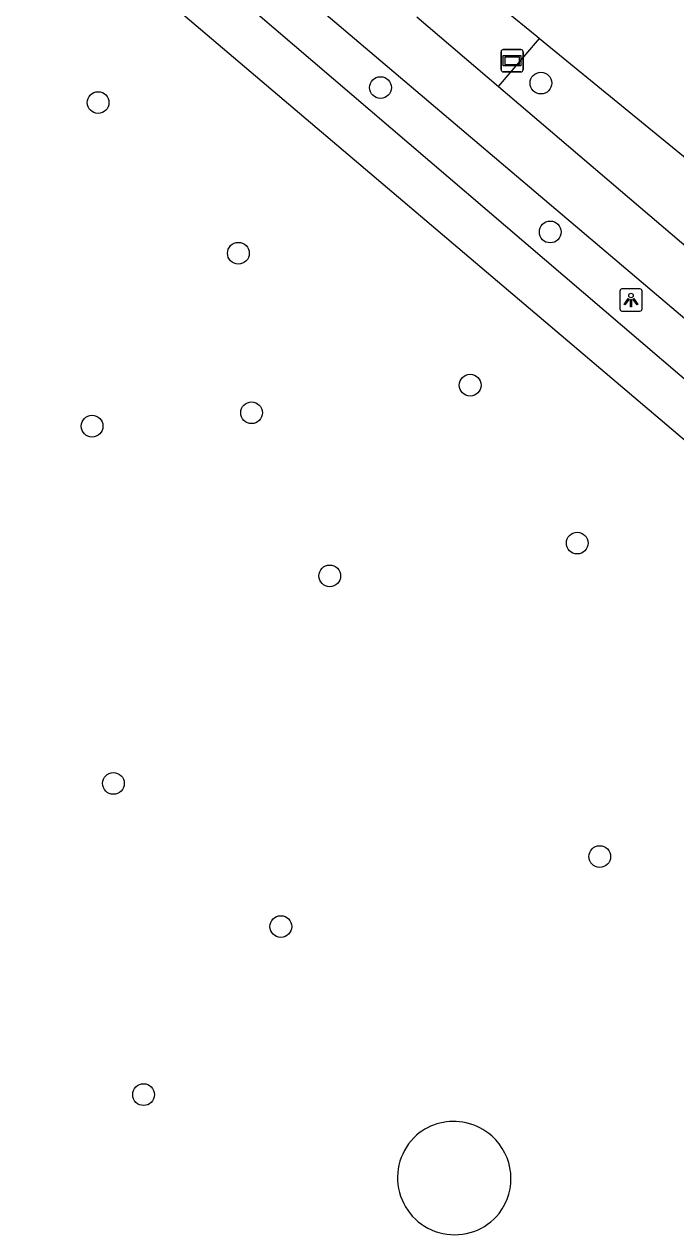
# Model space of a CAD drawing. Extents: x 161477 to 163040, y 383680 to 384868.
# Drawn here: x 161676.7 to 161706, y 384482.9 to 384537.3 of the extents above; entities that cross this region are included whole.
import ezdxf

# ---------------------------------------------------------------- set-up
doc = ezdxf.new("R2010")
doc.units = 0
for name, color, linetype in [('IMGEO_Berm_groen', 7, 'Continuous'), ('IMGEO_Boom', 7, 'Continuous'), ('IMGEO_Fietspad_gesloten', 7, 'Continuous'), ('IMGEO_Lichtpunt', 7, 'Continuous'), ('IMGEO_Reclamebord', 7, 'Continuous'), ('IMGEO_Rijbaan_lokaal_gesloten', 7, 'Continuous'), ('IMGEO_Voetpad_halfverhard', 7, 'Continuous'), ('IMGEO_Voetpad_open', 7, 'Continuous')]:
    doc.layers.add(name, color=color, linetype=linetype)

msp = doc.modelspace()

# ---------------------------------------------------------------- linework, layer by layer
at = {"layer": 'IMGEO_Berm_groen'}
msp.add_lwpolyline([(161698.057, 384534.466), (161699.909, 384536.614)], dxfattribs=at)
at = {"layer": 'IMGEO_Boom'}
for centre in [(161699.967, 384534.613), (161692.757, 384534.409), (161680.063, 384533.735), (161700.385, 384527.922), (161686.367, 384526.965), (161696.787, 384521.037), (161686.961, 384519.8), (161679.792, 384519.196), (161701.599, 384513.944), (161690.473, 384512.468), (161680.749, 384503.144), (161702.609, 384499.856), (161688.277, 384496.711), (161682.107, 384489.159)]:
    msp.add_circle(centre, 0.489, dxfattribs=at)
at = {"layer": 'IMGEO_Fietspad_gesloten'}
for points in [[(161742.471, 384493.27), (161738.494, 384496.491), (161732.151, 384501.995), (161718.936, 384513.436), (161679.396, 384546.949)], [(161694.395, 384537.587), (161698.057, 384534.466)], [(161698.057, 384534.466), (161738.175, 384500.28), (161743.793, 384495.549), (161744.856, 384494.9), (161745.876, 384494.553)]]:
    msp.add_lwpolyline(points, dxfattribs=at)
at = {"layer": 'IMGEO_Lichtpunt'}
for p, q in [((161703.516, 384525.27), (161703.516, 384524.463)), ((161703.516, 384525.27), (161703.516, 384524.463)), ((161704.418, 384525.365), (161703.61, 384525.365)), ((161704.418, 384525.365), (161703.61, 384525.365)), ((161704.512, 384524.463), (161704.512, 384525.27)), ((161704.512, 384524.463), (161704.512, 384525.27)), ((161703.61, 384524.369), (161704.418, 384524.369)), ((161703.61, 384524.369), (161704.418, 384524.369))]:
    msp.add_line(p, q, dxfattribs=at)
for points in [[(161703.89, 384524.934), (161703.929, 384524.906), (161703.741, 384524.644), (161703.703, 384524.671), (161703.89, 384524.934)], [(161703.992, 384524.886), (161704.039, 384524.886), (161704.039, 384524.564), (161703.992, 384524.564), (161703.992, 384524.886)], [(161704.102, 384524.906), (161704.14, 384524.933), (161704.327, 384524.671), (161704.288, 384524.643), (161704.102, 384524.906)]]:
    msp.add_lwpolyline(points, dxfattribs=at)
msp.add_circle((161704.015, 384525.068), 0.0994, dxfattribs=at)
for centre, start, end in [((161703.61, 384525.27), 90, 180), ((161703.61, 384525.27), 90, 180), ((161704.418, 384525.27), 0, 90), ((161704.418, 384525.27), 0, 90), ((161703.61, 384524.463), 180, 270), ((161703.61, 384524.463), 180, 270), ((161704.418, 384524.463), 270, 0), ((161704.418, 384524.463), 270, 360)]:
    msp.add_arc(centre, 0.0946, start, end, dxfattribs=at)
at = {"layer": 'IMGEO_Reclamebord'}
for p, q in [((161698.276, 384536.116), (161699.066, 384536.116)), ((161699.066, 384536.116), (161698.276, 384536.116)), ((161698.176, 384535.216), (161698.176, 384536.016)), ((161698.176, 384536.016), (161698.176, 384535.216)), ((161699.166, 384536.016), (161699.166, 384535.216)), ((161699.166, 384535.216), (161699.166, 384536.016)), ((161699.066, 384535.116), (161698.276, 384535.116)), ((161698.276, 384535.116), (161699.066, 384535.116))]:
    msp.add_line(p, q, dxfattribs=at)
for points in [[(161698.277, 384535.848), (161699.065, 384535.848), (161699.065, 384535.384), (161698.277, 384535.384), (161698.277, 384535.848)], [(161698.342, 384535.783), (161698.342, 384535.449), (161699, 384535.449), (161699, 384535.783), (161698.342, 384535.783)]]:
    msp.add_lwpolyline(points, dxfattribs=at)
for centre, start, end in [((161698.276, 384536.016), 90, 180), ((161698.276, 384536.016), 90, 180), ((161699.066, 384536.016), 0, 90), ((161699.066, 384536.016), 360, 90), ((161698.276, 384535.216), 180, 270), ((161698.276, 384535.216), 180, 270), ((161699.066, 384535.216), 270, 0), ((161699.066, 384535.216), 270, 0)]:
    msp.add_arc(centre, 0.1, start, end, dxfattribs=at)
at = {"layer": 'IMGEO_Rijbaan_lokaal_gesloten'}
for points in [[(161698.275, 384537.951), (161699.78, 384536.72), (161699.909, 384536.614)], [(161699.909, 384536.614), (161710.962, 384527.577), (161718.281, 384521.57), (161728.362, 384513.296), (161736.359, 384506.763), (161744.99, 384499.712), (161748.886, 384496.485), (161751.746, 384494.05)]]:
    msp.add_lwpolyline(points, dxfattribs=at)
at = {"layer": 'IMGEO_Voetpad_halfverhard'}
for centre, radius, start, end in [((161696.048, 384485.381), 2.575, 77.5069, 130.396), ((161696.054, 384485.395), 2.56, 48.3515, 77.5658), ((161696.09, 384485.429), 2.567, 131.8055, 321.2198), ((161696.046, 384485.384), 2.573, 322.6081, 48.3997)]:
    msp.add_arc(centre, radius, start, end, dxfattribs=at)
at = {"layer": 'IMGEO_Voetpad_open'}
for points in [[(161746.134, 384487.423), (161731.371, 384500), (161681.058, 384542.99), (161677.753, 384545.804)], [(161676.741, 384543.785), (161680.014, 384540.993), (161709.781, 384515.739), (161723.453, 384503.883), (161744.705, 384485.735)]]:
    msp.add_lwpolyline(points, dxfattribs=at)

doc.saveas('drawing.dxf')
